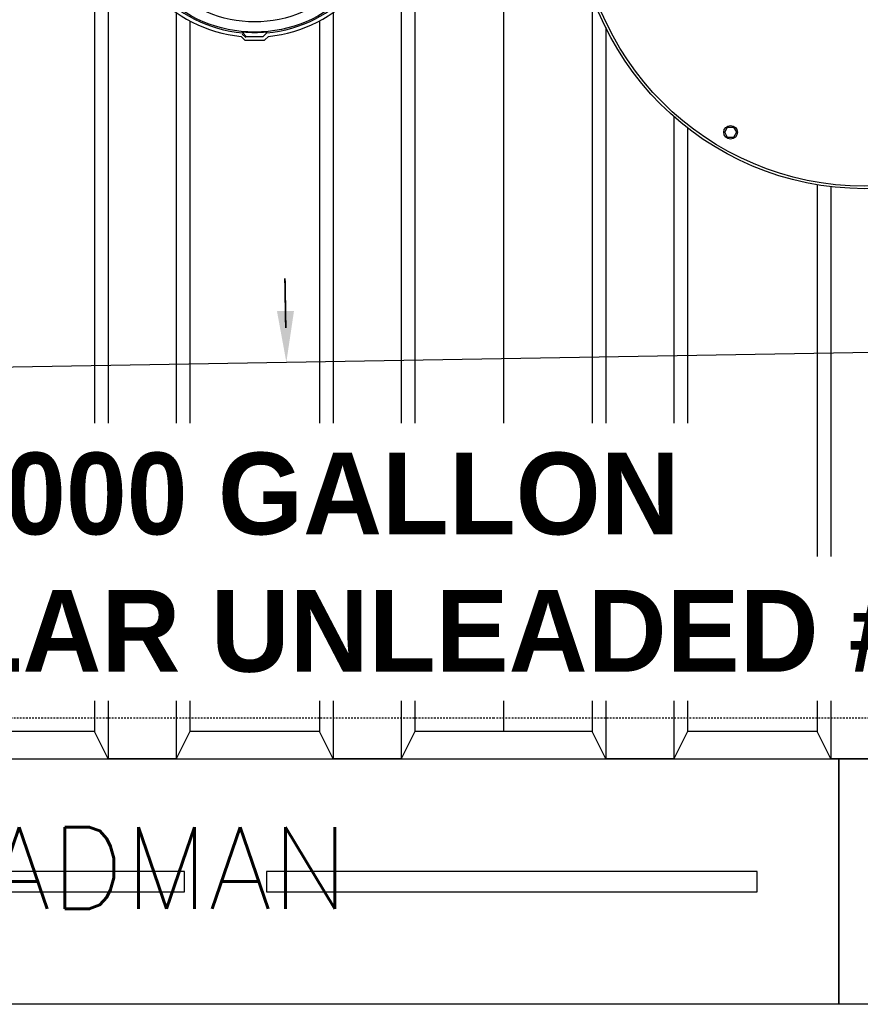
# Model space of a CAD drawing. Extents: x -169 to 6736, y -208 to 3022.
# Tile 622 of 656: x 5986 to 6048, y 1398 to 1470. Entities that reach past the tile are written whole.
import ezdxf
from ezdxf.enums import TextEntityAlignment as Align

# ---------------------------------------------------------------- set-up
doc = ezdxf.new("R2010")
doc.units = 0
doc.header["$MEASUREMENT"] = 0
doc.linetypes.add('HIDDEN3', pattern=[0.1875, 0.125, -0.0625])
for name, color, linetype in [('FREEZE-LINES', 8, 'CONTINUOUS'), ('MULTI-PORT-MANHOLE', 2, 'CONTINUOUS'), ('TANK-ANCHOR', 4, 'CONTINUOUS'), ('TANK-DESCRIPTION', 3, 'CONTINUOUS'), ('TANK-MANHOLE-COVER-18', 2, 'CONTINUOUS'), ('TANK-SLOPE', 3, 'CONTINUOUS'), ('TANK-UST', 5, 'CONTINUOUS'), ('TANK-UST-RIB', 7, 'CONTINUOUS'), ('TEXT', 3, 'CONTINUOUS')]:
    doc.layers.add(name, color=color, linetype=linetype)
doc.styles.add('BOLD', font='bold', dxfattribs={"height": 7.2})
doc.styles.add('SIMPLEX', font='simplex')

msp = doc.modelspace()

# ---------------------------------------------------------------- linework, layer by layer
at = {"layer": 'FREEZE-LINES', "linetype": 'Continuous'}
msp.add_line((6657.53241, 1398.01839), (5613.53241, 1398.01839), dxfattribs=at)
at = {"layer": 'MULTI-PORT-MANHOLE', "color": 1}
msp.add_lwpolyline([(6038.34397, 1462.34352), (6038.77698, 1462.34352), (6038.99349, 1461.96852), (6038.77698, 1461.59352), (6038.34397, 1461.59352), (6038.12746, 1461.96852)], close=True, dxfattribs=at)
at = {"layer": 'MULTI-PORT-MANHOLE', "color": 4}
msp.add_circle((6048.40422, 1479.01839), 21.1875, dxfattribs=at)
at = {"layer": 'MULTI-PORT-MANHOLE', "color": 1}
msp.add_circle((6048.40422, 1479.01839), 21, dxfattribs=at)
at = {"layer": 'MULTI-PORT-MANHOLE', "color": 2}
msp.add_circle((6038.56047, 1461.96852), 0.5, dxfattribs=at)
at = {"layer": 'TANK-ANCHOR'}
for points in [[(6046.51007, 1398.01993), (5872.51007, 1398.01993), (5872.51007, 1416.01993), (6046.51007, 1416.01993)], [(6220.51007, 1398.01993), (6046.51007, 1398.01993), (6046.51007, 1416.01993), (6220.51007, 1416.01993)]]:
    msp.add_lwpolyline(points, close=True, dxfattribs=at)
at = {"layer": 'TANK-ANCHOR', "color": 7}
for points in [[(5962.51007, 1407.76993), (5962.51007, 1406.26993), (5998.51007, 1406.26993), (5998.51007, 1407.76993)], [(6004.51007, 1407.76993), (6004.51007, 1406.26993), (6040.51007, 1406.26993), (6040.51007, 1407.76993)]]:
    msp.add_lwpolyline(points, close=True, dxfattribs=at)
at = {"layer": 'TANK-MANHOLE-COVER-18', "color": 1, "linetype": 'Continuous'}
msp.add_line((6003.00016, 1468.91243), (6002.74078, 1469.17309), dxfattribs=at)
at = {"layer": 'TANK-MANHOLE-COVER-18', "color": 4, "linetype": 'Continuous'}
msp.add_lwpolyline([(6004.35628, 1489.30549), (6002.94709, 1489.30523, 0.19600928), (6002.90339, 1489.28741), (6002.6471, 1489.0367, 0.90467588), (6002.65071, 1468.99972), (6002.90709, 1468.7491, 0.19600928), (6002.95079, 1468.73129), (6004.35999, 1468.73155, 0.19600928), (6004.40368, 1468.74937), (6004.65982, 1468.99993, 0.90481458), (6004.65621, 1489.03721), (6004.39998, 1489.28768, 0.19600928)], format="xyb", close=True, dxfattribs=at)
at = {"layer": 'TANK-MANHOLE-COVER-18', "color": 1, "linetype": 'Continuous'}
for points in [[(6004.55204, 1469.2625, 0.91236254), (6004.54853, 1488.7746), (6004.51231, 1488.69934, 0.04435615), (6002.79132, 1488.69891), (6002.75641, 1488.77428, 0.9123628), (6002.75992, 1469.26218), (6002.7948, 1469.33756, 0.04435615), (6004.51579, 1469.33775)], [(6002.82521, 1469.30599), (6002.79702, 1469.24445), (6003.03856, 1469.00299), (6004.27349, 1469.00322), (6004.51495, 1469.24476), (6004.4855, 1469.30618, -0.04265886)]]:
    msp.add_lwpolyline(points, format="xyb", close=True, dxfattribs=at)
at = {"layer": 'TANK-MANHOLE-COVER-18', "color": 2, "linetype": 'Continuous'}
for radius in [9.70655, 8.9505]:
    msp.add_circle((6003.65422, 1479.01839), radius, dxfattribs=at)
at = {"layer": 'TANK-SLOPE'}
msp.add_lwpolyline([(5962.98856, 1444.38507), (6048.96407, 1445.83561, 0.9832619), (6048.96466, 1512.20116), (5962.98918, 1513.65324, 1.01702303)], format="xyb", close=True, dxfattribs=at)
at = {"layer": 'TANK-SLOPE', "const_width": 0.125}
msp.add_lwpolyline([(6005.9347, 1447.61076), (6005.87322, 1451.25103)], dxfattribs=at)
at = {"layer": 'TANK-SLOPE'}
msp.add_solid([(6006.5385, 1448.87114), (6005.97692, 1445.11112), (6005.28868, 1448.85003)], dxfattribs=at)
at = {"layer": 'TANK-UST', "color": 2, "linetype": 'HIDDEN3'}
msp.add_lwpolyline([(5925.90422, 1539.01839), (5921.39167, 1539.01839, 0.9539575), (5921.39167, 1419.01839), (5925.90422, 1419.01839), (6021.15442, 1419.01839), (6120.17377, 1419.01839), (6345.17377, 1419.01839), (6349.66697, 1419.01839, 0.9539575), (6349.66697, 1539.01839), (6345.17377, 1539.01839), (6120.17377, 1539.01839), (6021.15442, 1539.01839)], format="xyb", close=True, dxfattribs=at)
at = {"layer": 'TANK-UST'}
msp.add_lwpolyline([(6050.90422, 1416.01839), (6045.90422, 1416.01839), (6044.90422, 1418.01839), (6035.40422, 1418.01839), (6034.40422, 1416.01839), (6029.40422, 1416.01839), (6028.40422, 1418.01839), (6015.40422, 1418.01839), (6014.40422, 1416.01839), (6009.40422, 1416.01839), (6008.40422, 1418.01839), (5998.90422, 1418.01839), (5997.90422, 1416.01839), (5992.90422, 1416.01839), (5991.90422, 1418.01839), (5982.40422, 1418.01839)], dxfattribs=at)
at = {"layer": 'TANK-UST-RIB'}
for p, q in [((5992.90422, 1542.01839), (5992.90422, 1416.01839)), ((6014.40422, 1542.01839), (6014.40422, 1416.01839)), ((5991.90422, 1540.01839), (5991.90422, 1418.01839)), ((6015.40422, 1540.01839), (6015.40422, 1418.01839)), ((6021.90422, 1540.01839), (6021.90422, 1418.01839)), ((6028.40422, 1472.02481), (6028.40422, 1418.01839)), ((5997.90422, 1470.75291), (5997.90422, 1416.01839)), ((6009.40422, 1470.75291), (6009.40422, 1416.01839)), ((5998.90422, 1470.14043), (5998.90422, 1418.01839)), ((6008.40422, 1470.14043), (6008.40422, 1418.01839)), ((6029.40422, 1469.64235), (6029.40422, 1416.01839)), ((6034.40422, 1463.11524), (6034.40422, 1416.01839)), ((6035.40422, 1462.28788), (6035.40422, 1418.01839)), ((6044.90422, 1458.12198), (6044.90422, 1418.01839)), ((6045.90422, 1457.9789), (6045.90422, 1416.01839))]:
    msp.add_line(p, q, dxfattribs=at)

# ---------------------------------------------------------------- texts
at = {"layer": 'TEXT', "style": 'SIMPLEX'}
msp.add_text('18"x8"x14\'-6" DEADMAN', height=6, dxfattribs=at).set_placement((5959.51007, 1408.01993), align=Align.MIDDLE)

# ---------------------------------------------------------------- next in the draw order: wipeouts: each hides what was drawn before it
msp.add_wipeout([(5971.69073, 1429.12609), (6037.08872, 1429.12609), (6037.08872, 1440.61755), (5971.69073, 1440.61755)]).dxf.layer = 'TANK-DESCRIPTION'

# ---------------------------------------------------------------- next in the draw order: texts
at = {"layer": 'TANK-DESCRIPTION', "style": 'BOLD'}
msp.add_text('10,000 GALLON', height=6, dxfattribs=at).set_placement((5974.19073, 1432.48003))

# ---------------------------------------------------------------- next in the draw order: wipeouts: each hides what was drawn before it
msp.add_wipeout([(5956.42684, 1420.27637), (6059.1266, 1420.27637), (6059.1266, 1430.8396), (5956.42684, 1430.8396)]).dxf.layer = 'TANK-DESCRIPTION'

# ---------------------------------------------------------------- next in the draw order: texts
msp.add_text('REGULAR UNLEADED #2', height=6, dxfattribs=at).set_placement((5958.53761, 1422.41005))

doc.saveas('drawing.dxf')
